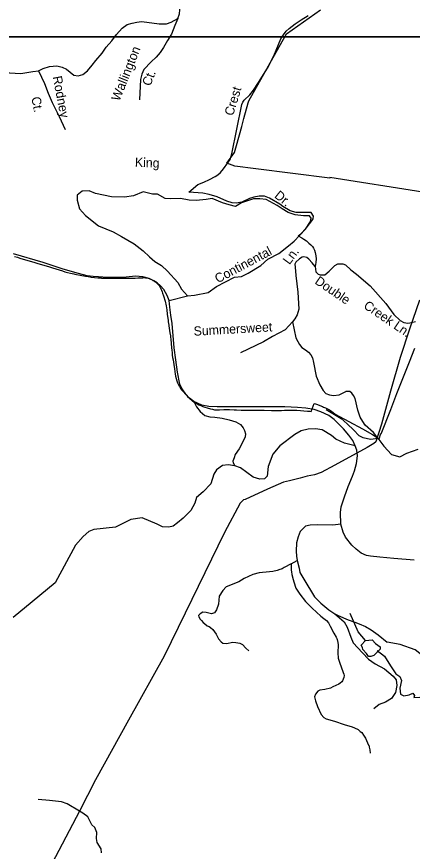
# Model space of a CAD drawing. Extents: x 884530 to 1028605, y 526725 to 653634.
# Drawn here: x 975807 to 978627, y 559825 to 565783 of the extents above; entities that cross this region are included whole.
import ezdxf

# ---------------------------------------------------------------- set-up
doc = ezdxf.new("R2010")
doc.units = 0
for name, color, linetype in [('Exist Boundary Political City Limit New', 7, 'Continuous'), ('Exist Hydrographic Creek Single Shore', 7, 'Continuous'), ('Exist Hydrographic Pond Under 1500 Sq Ft', 7, 'Continuous'), ('Exist Road Non-System Type 51', 7, 'Continuous'), ('Exist Road Non-System Type 51 Label', 7, 'Continuous'), ('Exist Road Primary NC Attributed', 7, 'Continuous'), ('Exist Road Secondary Type 51 Attributed', 7, 'Continuous'), ('Exist Utilities Electrical Transmission Line', 7, 'Continuous'), ('Map Preparation Boundary City Limit Buffer Line', 7, 'Continuous'), ('Map Preparation Inset Cut Line', 7, 'Continuous')]:
    doc.layers.add(name, color=color, linetype=linetype)

msp = doc.modelspace()

# ---------------------------------------------------------------- linework, layer by layer
at = {"layer": 'Exist Boundary Political City Limit New'}
for points in [[(978702.8, 564529), (978038.9, 564635.1), (978038.2, 564630.7), (977510.9, 564697.6), (977362.9, 564716.3), (977304.8, 564738.1), (977359.5, 564814.3), (977373.2, 564863.8), (977410.9, 565000), (977426.3, 565055.8), (977457.1, 565166.9), (977461.1, 565181.3), (977721, 565643), (977730.4, 565659.7), (977972.6, 565832.6)], [(975791, 564071.8), (975812.6, 564065.3), (975829.7, 564060.1), (975936.2, 564027.4), (975957.9, 564020.9), (976032.5, 563998.5), (976062.6, 563989.2), (976132.4, 563967.7)], [(976132.4, 563967.7), (976150.8, 563962.2), (976169.7, 563957)], [(976169.7, 563957), (976190.1, 563951.9), (976212.8, 563946.6), (976219.8, 563945.2), (976233.1, 563942.4), (976260, 563937.2), (976296.7, 563930.2), (976314.9, 563927.1), (976337.2, 563924.1), (976361.2, 563921.4), (976385.5, 563919.1), (976408.8, 563917.4), (976412.1, 563917.2), (976426.5, 563916.4), (976443.4, 563915.8), (976460.8, 563915.5), (976499.8, 563915.7), (976564, 563916.9), (976573.2, 563917), (976596.1, 563917.2), (976630.1, 563917.1), (976650.2, 563917.2), (976670.8, 563917.6), (976691, 563918.5), (976705.1, 563919.4), (976716, 563919.9), (976724.6, 563919.6), (976732.6, 563918.5), (976743.4, 563915.6), (976751.6, 563912.7), (976759.8, 563909.4), (976766.9, 563906.2), (976773.1, 563903.2), (976778.1, 563900.5), (976783.6, 563897.1), (976789.9, 563892.6), (976797.4, 563886.6), (976805.1, 563880.1), (976811.8, 563873.9), (976817.5, 563868), (976821.7, 563863), (976825.3, 563857.9), (976829.2, 563850.9), (976834, 563840.9), (976838.7, 563829.6), (976842.8, 563819.1), (976846.3, 563809.2), (976852.9, 563789.2), (976865.7, 563751.8), (976871.9, 563718.6), (976874.2, 563704.5), (976876.3, 563690.1), (976880.1, 563659.5), (976885.9, 563613.2), (976887.4, 563602.8), (976888.1, 563597.7), (976888.3, 563595.9), (976893.6, 563559.6), (976898.7, 563526.4), (976902.2, 563504.8), (976903.6, 563495.1), (976905.1, 563479.8), (976910.6, 563418.9), (976912.3, 563401.1), (976914.1, 563384.2), (976916.1, 563367.5), (976918.4, 563350.5), (976921, 563332.6), (976929, 563283.2), (976930.8, 563270.7), (976933.1, 563248.2), (976935.6, 563232.8), (976939, 563216.6), (976943.2, 563199.9), (976948.3, 563183.2), (976953.6, 563169.1), (976959.9, 563155.2), (976967.2, 563141.9), (976975.6, 563129.1), (976984.8, 563116.9), (976992.9, 563107.1), (977012.1, 563085.6), (977016.3, 563080.4), (977023.8, 563071.9), (977024.8, 563071), (977072.1, 563032.1), (977080.2, 563026.6), (977092.7, 563019.1), (977105.8, 563012.3), (977119.1, 563006.4), (977132.8, 563001.1), (977148.2, 562995.8), (977163.5, 562990.9), (977189.2, 562983.4), (977201.5, 562979.9), (977217.9, 562977.4), (977235.4, 562976.9), (977252.1, 562977.2), (977282.5, 562978.3), (977297.2, 562978.4)], [(977297.2, 562978.4), (977310.9, 562978.1), (977324.6, 562977.6), (977356.1, 562975.9), (977373.3, 562975.2), (977406.4, 562974.2), (977432.2, 562973.9), (977496.2, 562974.6), (977528.6, 562974.7), (977571.6, 562973.9), (977624.4, 562972.5), (977657.9, 562971.9), (977671.4, 562971.9), (977684.6, 562972.2), (977695, 562972.6), (977717.1, 562973.4), (977742.3, 562974.1), (977750.8, 562974.3), (977764.6, 562974.3), (977790.9, 562973.5), (977805.1, 562972.7), (977880.9, 562967.8), (977896.1, 562966.6), (977905.7, 562965.4), (977927.4, 563021.9), (977938.1, 563018.5), (977951.6, 563013.5), (977979.2, 563002.3), (977987.1, 562999.1), (977994.2, 562996.1), (978008.2, 562989.9), (978021.8, 562983.2), (978035.9, 562975.3), (978051.1, 562965.6), (978063.7, 562956.7), (978075.4, 562947.9), (978077.8, 562946.1), (978271.1, 562840.1), (978343.3, 562800.5), (978390.7, 562769.9), (978403.2, 562807.2), (978404.9, 562804.7), (978473.4, 562978.9), (978518.1, 563092.7), (978607.1, 563319.5), (978645.4, 563417.1)]]:
    msp.add_lwpolyline(points, dxfattribs=at)
at = {"layer": 'Exist Hydrographic Creek Single Shore'}
for points in [[(978293.9, 561328.5), (978241, 561392.5), (978183.7, 561522.6)], [(978377.7, 561257.9), (978428.4, 561218.2), (978472.5, 561149.8), (978510, 561092.4), (978538.6, 561072.6), (978549.7, 561043.9), (978538.6, 560988.8), (978543, 560946.8), (978567.3, 560933.6), (978604.8, 560942.4), (978631.2, 560953.5), (978642.2, 560938), (978637.8, 560922.6), (978677.5, 560924.8), (978706.2, 560920.4), (978732.6, 560924.8)], [(976410.3, 559812.6), (976409.3, 559842.6), (976380.6, 559887.6), (976375.5, 559915.8), (976378.7, 559959.8), (976364.4, 559993.6), (976342.4, 560014.4), (976313.8, 560070.3), (976278.7, 560096.3), (976255.3, 560111.9), (976166.9, 560162.6), (976125.4, 560176.9), (976039.6, 560188.5), (975959, 560194.7)]]:
    msp.add_lwpolyline(points, dxfattribs=at)
at = {"layer": 'Exist Hydrographic Pond Under 1500 Sq Ft'}
msp.add_lwpolyline([(978293.9, 561328.5), (978340.2, 561335.1), (978364.5, 561308.6), (978397.5, 561284.4), (978397.5, 561266.7), (978384.3, 561253.5), (978353.4, 561222.6), (978331.4, 561216), (978316, 561216), (978300.5, 561235.8), (978274.1, 561264.5), (978271.9, 561279.9), (978263.1, 561295.4)], close=True, dxfattribs=at)
at = {"layer": 'Exist Road Non-System Type 51'}
msp.add_line((977763.8, 561876.7), (977806.7, 561900.1), dxfattribs=at)
for points in [[(976956.6, 565769), (976967.1, 565802.6), (976970.1, 565830.9), (976967.5, 565872.9), (976961.5, 565914.6), (976964, 565933.8), (976970.5, 565950.4), (976982.4, 565968.3), (977033.1, 566001.1), (977075.1, 566013.5), (977140.2, 566026.1), (977202.2, 566043.9), (977234.7, 566060.7), (977262.6, 566078.6), (977289.5, 566105.4), (977324.2, 566149.7), (977333.4, 566174), (977334.2, 566194.9), (977336.8, 566235.2)], [(977033, 564530.3), (977097.6, 564584.9), (977141.5, 564602.7), (977180.1, 564620.4), (977220.9, 564642.4), (977240.7, 564654.9), (977259.6, 564670.6), (977280.5, 564696.7), (977312.8, 564738.5), (977328.5, 564763.6), (977341.7, 564802.8), (977412.8, 565156.9), (977418.8, 565173.6), (977429.6, 565187.9), (977468.8, 565226), (977495.3, 565258.9), (977531, 565312.6), (977594, 565414.3), (977640.5, 565502.5), (977690.6, 565624.1), (977708, 565653), (977728.7, 565678.9), (977748.9, 565697.9), (977791.9, 565732.5), (977834.7, 565761.1), (977886, 565792.1)], [(975962.1, 565396.5), (975995.4, 565411.9), (976039.7, 565427.1), (976091.6, 565431.7), (976129.7, 565422.6), (976161.8, 565407.3), (976213.7, 565366.1), (976244, 565360.8), (976277.8, 565369.1), (976311.4, 565396.6), (976344.8, 565437.4), (976370, 565471), (976415.2, 565523.4), (976444.5, 565565.4), (976484.4, 565611.6), (976517.9, 565654.6), (976559.1, 565700), (976594.9, 565726.8), (976628.7, 565736.6), (976662.8, 565743.8), (976697.4, 565748), (976735.1, 565743.8), (976821.2, 565732.2), (976875.1, 565732.8), (976907.9, 565744.7), (976956.6, 565769)], [(976956.6, 565769), (976934.7, 565720.8), (976910.9, 565658.3), (976881, 565613.5), (976853, 565562.3), (976828.5, 565526.6), (976801, 565494.4), (976764.8, 565461.4), (976714.1, 565404.8), (976699.5, 565372.3), (976690.2, 565333.3), (976681.6, 565189.8)], [(975576.1, 565597.5), (975635.7, 565503.7), (975661.1, 565445.4), (975711.5, 565398.1), (975755.8, 565381.4), (975836, 565376.4), (975920.8, 565392.6), (975962.1, 565396.5)], [(975962.1, 565396.5), (976004.9, 565305.2), (976030.9, 565237.8), (976059.9, 565170.6), (976085.6, 565118.4), (976109.8, 565069.9), (976151.8, 564977.8)], [(977025.2, 563791.2), (977075.1, 563795.1), (977172.5, 563814.6), (977231, 563857.6), (977359.6, 563923.9), (977410.3, 563927.8), (977457.1, 563951.2), (977546.8, 564005.8), (977597.4, 564052.6), (977675.4, 564091.6), (977745.6, 564146.2), (977784.6, 564181.3), (977866.4, 564267.1), (977901.5, 564321.8), (977905.4, 564345.2), (977893.7, 564360.8), (977882, 564360.8), (977850.8, 564360.8), (977792.4, 564368.6), (977741.7, 564384.2), (977698.8, 564411.5), (977663.7, 564434.9), (977585.7, 564477.8), (977539, 564481.7), (977496.1, 564481.7), (977410.3, 564454.4), (977367.4, 564427.1), (977320.7, 564438.8), (977273.9, 564454.4), (977199.8, 564485.6), (977156.9, 564477.8), (977086.8, 564470), (977036.1, 564473.9), (976973.7, 564485.6), (976903.5, 564481.7), (976864.5, 564485.6), (976810, 564516.8), (976774.9, 564516.8), (976708.6, 564532.4), (976638.4, 564505.1), (976576.1, 564493.4), (976482.5, 564497.3), (976369.5, 564520.7), (976323.5, 564540.2), (976272.8, 564536.3), (976237.7, 564509), (976237.7, 564473.9), (976253.3, 564411.5), (976296.2, 564364.7), (976389.7, 564290.6), (976495, 564247.6), (976553.5, 564212.5), (976643.1, 564161.8), (976709.4, 564111.1), (976752.3, 564068.2), (976792.4, 564035.6), (976838, 564005.8), (976880.9, 563966.8), (976955, 563884.9), (976982.3, 563838.1), (977025.2, 563791.2)], [(977813.6, 564218.7), (977832.1, 564232.3), (977870.9, 564273.1), (977911.8, 564324.6), (977920.5, 564340), (977923.5, 564359.8), (977907, 564384.1), (977799.6, 564385.3), (977755.9, 564396.2), (977703.2, 564428.6), (977681.7, 564443.9), (977609.6, 564487.3), (977574, 564500.4), (977536.4, 564502), (977497.4, 564494.9), (977465.4, 564484.2), (977412.8, 564459.6), (977370.6, 564450.6), (977343.7, 564453.7), (977304.3, 564465.4), (977236.6, 564496.5), (977177.8, 564513), (977134.1, 564521.8), (977033, 564530.3)], [(977813.6, 564218.7), (977840.2, 564204.8), (977855.1, 564195.6), (977872.5, 564182.4), (977890.6, 564166.7), (977905, 564153.4), (977915.7, 564141.9), (977923, 564130.6), (977929.8, 564115.6), (977935.4, 564099.4), (977940.4, 564076.1), (977941.8, 564053.4), (977940.1, 564028.8), (977933.7, 563999.7)], [(977933.7, 563999.7), (977912.7, 564026.5), (977890.4, 564052.6), (977875.6, 564064), (977854.6, 564069.4), (977842.8, 564066.4), (977822.3, 564055.2), (977797.5, 564030.9), (977790.9, 564015.9), (977792, 563993.8), (977798, 563934.2), (977810.2, 563816.7), (977817.7, 563694.3), (977811.8, 563671.8), (977807.2, 563653.4), (977790.4, 563625.9), (977773.6, 563603.4)], [(977933.7, 563999.7), (977939.2, 563961.5), (977956.8, 563943.9), (977970.3, 563938.9), (978002.5, 563940.3), (978034.2, 563966.2), (978075.1, 564007.1), (978096.2, 564019.5), (978132.4, 564017.8), (978151.5, 564010.9), (978188.5, 563976.8), (978229.6, 563945.8), (978327.5, 563861.5), (978439.5, 563735.2), (978495.9, 563655.7), (978541, 563613.4), (978568.2, 563599.7), (978596.1, 563595.4), (978610.7, 563596.3), (978651.2, 563607.9)], [(976892.7, 563757.4), (977025.2, 563791.2)], [(977773.6, 563603.4), (977721.8, 563548.1), (977629.6, 563498.6), (977566.2, 563462.1), (977402.8, 563383.3)], [(977773.6, 563603.4), (977797.5, 563491.1), (977810, 563465), (977822.6, 563442.1), (977840.4, 563422.2), (977865.4, 563405.5), (977886.4, 563388.8), (977904.9, 563367.9), (977915.5, 563346.6), (977921.7, 563314.6), (977941.6, 563216.9), (977967.8, 563155.8), (977991.9, 563114), (978011.7, 563093.1), (978035.8, 563082.7), (978065, 563077.4), (978104.7, 563082.7), (978153.6, 563107.4)], [(978381.8, 562772.9), (978350.1, 562813.6), (978292.2, 562867.4), (978275.6, 562893.3), (978256, 562924.3), (978239.4, 562975), (978220.8, 563057.7), (978207.4, 563077.4), (978196, 563095), (978182.6, 563106.3), (978168.1, 563107.4), (978153.6, 563107.4)], [(978012.5, 562977.6), (978121.1, 562915.5), (978163.4, 562876.2), (978211, 562830.7), (978246.2, 562793.5), (978274.1, 562779), (978332, 562767.6), (978381.8, 562772.9), (978425, 562717.5), (978478.8, 562657.5), (978538.8, 562640.9), (978587.4, 562666.8), (978670.1, 562695.7)], [(978220.3, 562718.8), (978144.3, 562738.2), (978081.2, 562767.1), (978052.3, 562791.9), (977985.1, 562834.3), (977936.4, 562841.6), (977884, 562838.1), (977836, 562825.9), (977790.5, 562800.5), (977682.2, 562719.2), (977632.4, 562660.7), (977600.1, 562570.6), (977591.4, 562503.3), (977573, 562484.1), (977539.6, 562482.3), (977492.9, 562495.1), (977403, 562562.3), (977361.5, 562575.9)], [(978118.6, 562160), (978061.4, 562152.2), (977952.3, 562156.1), (977899, 562153.5), (977865.2, 562145.7), (977827.5, 562108.1), (977814.5, 562069.1), (977801.5, 562026.2), (977798.9, 561966.4), (977801.5, 561932.6), (977806.7, 561900.1)], [(977763.8, 561876.7), (977714.8, 561850.2), (977698.4, 561841), (977692.4, 561839.1), (977682.3, 561835.5), (977664.2, 561830), (977631.9, 561823.1), (977609.8, 561819.9), (977535.4, 561812.4), (977490.9, 561799.9), (977460.5, 561787.1), (977428, 561772.2), (977391.1, 561749.5), (977299.3, 561711.7), (977277.3, 561685.7), (977249.4, 561646.4), (977246.1, 561589.5), (977231.8, 561549.2), (977217.5, 561527.1), (977196.7, 561520.6), (977156.4, 561528.4), (977133, 561531), (977114.8, 561520.6), (977102.6, 561507.3), (977104.4, 561499.3), (977113.7, 561482.9), (977123.5, 561472.5), (977137, 561458), (977144.6, 561449.8), (977164.1, 561435), (977178, 561430.5), (977187.7, 561422.3), (977205.2, 561407.6), (977228.1, 561374.9), (977245.1, 561342.2), (977264.2, 561319.6), (977275.8, 561311.1), (977303.8, 561308.2), (977344.2, 561316.8), (977370.2, 561315.8), (977398.1, 561310.9), (977417.7, 561300.3), (977440.8, 561275.4), (977462.2, 561254.6)], [(977763.8, 561876.7), (977764.3, 561832.6), (977765.8, 561818.6), (977769.2, 561800.3), (977777.9, 561764.1), (977783.4, 561747.8), (977797.9, 561703.3), (977824.4, 561660.4), (977866.6, 561606.9), (977913, 561559.2), (977975.1, 561503.1), (977996.4, 561486.2), (978015.9, 561471.6), (978029.3, 561455.2), (978042.7, 561430.7), (978068.9, 561381.8), (978083.9, 561353.2), (978089.5, 561344.9), (978091.4, 561336.9), (978096.5, 561314.8), (978098, 561298.7), (978096, 561240.8), (978098.7, 561202.5), (978107.7, 561174.3), (978135.2, 561101.3), (978138.8, 561089.1), (978140.4, 561079), (978139.9, 561065), (978135.5, 561053.1), (978129.2, 561041.4), (978124.9, 561033.5), (978112.5, 561026), (978102.4, 561018.4), (978061.5, 560997.8), (978043.4, 560990.4), (978003, 560979.8), (977968.8, 560974.9), (977954.5, 560967.3), (977937.7, 560945.9), (977931.1, 560926.2), (977936.1, 560899.9), (977950.7, 560859.4), (977978.7, 560800.4), (977996.1, 560779.9), (978013.8, 560771.3), (978073.2, 560753.1), (978140.4, 560730.7), (978197.8, 560712.8), (978215.7, 560706.2), (978241.2, 560693.3), (978256.8, 560680.8), (978268.4, 560672.3), (978279.9, 560653.9), (978293, 560631.4), (978315.4, 560582.8), (978319.1, 560576.5), (978321, 560568.4), (978324.1, 560548.4), (978327.5, 560526.3)], [(977806.7, 561900.1), (977819.7, 561845.5), (977826.2, 561815.6), (977854.8, 561767.6), (977929.7, 561640.6), (977976.1, 561595.1), (978032.6, 561549.1), (978075.7, 561520.4)], [(978075.7, 561520.4), (978141.8, 561463), (978163.9, 561425.5), (978188.1, 561352.7), (978205.7, 561313), (978271.9, 561242.4), (978314.2, 561195.7), (978362.2, 561163.2), (978428.4, 561127.7), (978490.1, 561074.8), (978512.2, 561048.3), (978516.6, 561008.6), (978507.8, 560957.9), (978479.1, 560916), (978436.3, 560890.3), (978392.1, 560872.1), (978353.4, 560841)], [(978075.7, 561520.4), (978099.2, 561508.8), (978170.2, 561476.3), (978217.7, 561460.6), (978249.3, 561449.5), (978292.7, 561430.1), (978333.8, 561406.6), (978384.7, 561370.8), (978448.9, 561318.5)], [(979450.5, 560675.5), (979376.4, 560712.3), (979349.1, 560750), (979323.1, 560794.2), (979285.4, 560813.7), (979140.5, 560805.7), (979083.2, 560852), (979067.7, 560893.9), (979061.1, 560944.6), (979028.1, 560979.9), (978933.3, 561048.3), (978818.6, 561141), (978726, 561200.5), (978648.9, 561262.3), (978540.8, 561299.8), (978448.9, 561318.5)]]:
    msp.add_lwpolyline(points, dxfattribs=at)
at = {"layer": 'Exist Road Primary NC Attributed'}
for points in [[(977069.1, 563034.8), (977038.1, 563059.7), (977012.1, 563087.7), (976985.2, 563125), (976969.7, 563159.1), (976953.8, 563245), (976940.3, 563333.4), (976929.9, 563419.2), (976914.6, 563593.3), (976905.6, 563652.4), (976897.9, 563709.8), (976892.7, 563757.4), (976880.3, 563793.6), (976854.5, 563834.8), (976831.3, 563861.6), (976807.9, 563882.5), (976785.2, 563897), (976750, 563913.6), (976705.6, 563924.9), (976654.4, 563929.6), (976587.2, 563923.4), (976455, 563922.1), (976388.6, 563926.4), (976351.1, 563928.2), (976309.1, 563932.5), (976247.1, 563950), (976137.9, 563980.2), (975994.7, 564027.8), (975784, 564090.8)], [(978220.3, 562718.8), (978202.7, 562758.3), (978174.8, 562795.6), (978137.6, 562841.1), (978069.4, 562907.2), (978032.7, 562935.7), (977974.7, 562962.6), (977926.7, 562977.6), (977869.3, 562988.4), (977808.9, 562992.8), (977719.4, 562996.7), (977647.8, 562997.6), (977461.2, 562997.7), (977235, 562996.8), (977176.5, 562999), (977126.7, 563008.6), (977069.1, 563034.8)], [(978641.6, 561904), (978496.1, 561914.4), (978396.6, 561923.4), (978329.4, 561932.4), (978301.2, 561936.5), (978263.5, 561952.1), (978227.1, 561980.7), (978195.3, 562009.3), (978151.7, 562066.8), (978135, 562103.3), (978118.6, 562160), (978114.6, 562242.7), (978121.2, 562283.5), (978143.3, 562356.3), (978170.6, 562429.1), (978200.5, 562501.8), (978215.7, 562540.6), (978230.1, 562592.3), (978237.7, 562647.1), (978230.8, 562688.2), (978220.3, 562718.8)]]:
    msp.add_lwpolyline(points, dxfattribs=at)
at = {"layer": 'Exist Road Secondary Type 51 Attributed'}
for points in [[(977069.1, 563034.8), (977088.6, 562997.7), (977115.5, 562963.5), (977147.3, 562936.6), (977184, 562926.8), (977218.2, 562924.3), (977272, 562917), (977321, 562904.8), (977369.9, 562890.1), (977401.7, 562870.6), (977421.3, 562848.6), (977431.1, 562829), (977438.4, 562804.5), (977436, 562782.5), (977413.9, 562738.5), (977391.9, 562697), (977365, 562657.8), (977357.7, 562633.4), (977347.9, 562608.9), (977350.3, 562596.7), (977361.5, 562575.9)], [(977361.5, 562575.9), (977315.4, 562584.2), (977273.8, 562578.2), (977231.5, 562548.3), (977211.4, 562516.9), (977189.6, 562449.1), (977137.2, 562390.6), (977088.4, 562349.3), (977076, 562310.6), (977047.2, 562258.1), (976993.9, 562203.9), (976953.8, 562169), (976923.2, 562145.4), (976891.7, 562137.5), (976845.4, 562141.9), (976807, 562160.2), (976702.2, 562205.7), (976619.4, 562193.1), (976510.2, 562139.4), (976355.4, 562122.2), (976321.4, 562107.3), (976280.3, 562072.4), (976226.9, 562010.6), (976081.7, 561741.6), (975917.8, 561605.5), (975781.6, 561493.3)]]:
    msp.add_lwpolyline(points, dxfattribs=at)
at = {"layer": 'Exist Utilities Electrical Transmission Line'}
msp.add_lwpolyline([(978679.4, 563759.6), (978607.1, 563551.2), (978539.9, 563349.6), (978470.8, 563108.9), (978406.6, 562875), (978368.3, 562748.3), (978353.8, 562736.8), (978304.8, 562706.6), (978074.2, 562580.4), (977978.5, 562527.7), (977929.8, 562511.3), (977877.6, 562503.1), (977826.9, 562489), (977752.3, 562469.5), (977707.9, 562458.9), (977594.1, 562410.8), (977435.5, 562336.4), (977423.3, 562332.7), (977400.6, 562309.5), (977287.2, 562101.3), (977008.3, 561525.8), (976857.6, 561217.8), (976604.8, 560761.7), (976367.7, 560334.1), (976255.3, 560111.9), (975935, 559503.7)], dxfattribs=at)
at = {"layer": 'Map Preparation Boundary City Limit Buffer Line'}
for points in [[(978702.8, 564529), (978038.9, 564635.1), (978038.2, 564630.7), (977510.9, 564697.6), (977362.9, 564716.3), (977304.8, 564738.1), (977359.5, 564814.3), (977373.2, 564863.8), (977410.9, 565000), (977426.3, 565055.8), (977457.1, 565166.9), (977461.1, 565181.3), (977721, 565643), (977730.4, 565659.7), (977972.6, 565832.6)], [(975791, 564071.8), (975812.6, 564065.3), (975829.7, 564060.1), (975936.2, 564027.4), (975957.9, 564020.9), (976032.5, 563998.5), (976062.6, 563989.2), (976132.4, 563967.7)], [(976132.4, 563967.7), (976150.8, 563962.2), (976169.7, 563957)], [(976169.7, 563957), (976190.1, 563951.9), (976212.8, 563946.6), (976219.8, 563945.2), (976233.1, 563942.4), (976260, 563937.2), (976296.7, 563930.2), (976314.9, 563927.1), (976337.2, 563924.1), (976361.2, 563921.4), (976385.5, 563919.1), (976408.8, 563917.4), (976412.1, 563917.2), (976426.5, 563916.4), (976443.4, 563915.8), (976460.8, 563915.5), (976499.8, 563915.7), (976564, 563916.9), (976573.2, 563917), (976596.1, 563917.2), (976630.1, 563917.1), (976650.2, 563917.2), (976670.8, 563917.6), (976691, 563918.5), (976705.1, 563919.4), (976716, 563919.9), (976724.6, 563919.6), (976732.6, 563918.5), (976743.4, 563915.6), (976751.6, 563912.7), (976759.8, 563909.4), (976766.9, 563906.2), (976773.1, 563903.2), (976778.1, 563900.5), (976783.6, 563897.1), (976789.9, 563892.6), (976797.4, 563886.6), (976805.1, 563880.1), (976811.8, 563873.9), (976817.5, 563868), (976821.7, 563863), (976825.3, 563857.9), (976829.2, 563850.9), (976834, 563840.9), (976838.7, 563829.6), (976842.8, 563819.1), (976846.3, 563809.2), (976852.9, 563789.2), (976865.7, 563751.8), (976871.9, 563718.6), (976874.2, 563704.5), (976876.3, 563690.1), (976880.1, 563659.5), (976885.9, 563613.2), (976887.4, 563602.8), (976888.1, 563597.7), (976888.3, 563595.9), (976893.6, 563559.6), (976898.7, 563526.4), (976902.2, 563504.8), (976903.6, 563495.1), (976905.1, 563479.8), (976910.6, 563418.9), (976912.3, 563401.1), (976914.1, 563384.2), (976916.1, 563367.5), (976918.4, 563350.5), (976921, 563332.6), (976929, 563283.2), (976930.8, 563270.7), (976933.1, 563248.2), (976935.6, 563232.8), (976939, 563216.6), (976943.2, 563199.9), (976948.3, 563183.2), (976953.6, 563169.1), (976959.9, 563155.2), (976967.2, 563141.9), (976975.6, 563129.1), (976984.8, 563116.9), (976992.9, 563107.1), (977012.1, 563085.6), (977016.3, 563080.4), (977023.8, 563071.9), (977024.8, 563071), (977072.1, 563032.1), (977080.2, 563026.6), (977092.7, 563019.1), (977105.8, 563012.3), (977119.1, 563006.4), (977132.8, 563001.1), (977148.2, 562995.8), (977163.5, 562990.9), (977189.2, 562983.4), (977201.5, 562979.9), (977217.9, 562977.4), (977235.4, 562976.9), (977252.1, 562977.2), (977282.5, 562978.3), (977297.2, 562978.4)], [(977297.2, 562978.4), (977310.9, 562978.1), (977324.6, 562977.6), (977356.1, 562975.9), (977373.3, 562975.2), (977406.4, 562974.2), (977432.2, 562973.9), (977496.2, 562974.6), (977528.6, 562974.7), (977571.6, 562973.9), (977624.4, 562972.5), (977657.9, 562971.9), (977671.4, 562971.9), (977684.6, 562972.2), (977695, 562972.6), (977717.1, 562973.4), (977742.3, 562974.1), (977750.8, 562974.3), (977764.6, 562974.3), (977790.9, 562973.5), (977805.1, 562972.7), (977880.9, 562967.8), (977896.1, 562966.6), (977905.7, 562965.4), (977927.4, 563021.9), (977938.1, 563018.5), (977951.6, 563013.5), (977979.2, 563002.3), (977987.1, 562999.1), (977994.2, 562996.1), (978008.2, 562989.9), (978021.8, 562983.2), (978035.9, 562975.3), (978051.1, 562965.6), (978063.7, 562956.7), (978075.4, 562947.9), (978077.8, 562946.1), (978271.1, 562840.1), (978343.3, 562800.5), (978390.7, 562769.9), (978403.2, 562807.2), (978404.9, 562804.7), (978473.4, 562978.9), (978518.1, 563092.7), (978607.1, 563319.5), (978645.4, 563417.1)]]:
    msp.add_lwpolyline(points, dxfattribs=at)
at = {"layer": 'Map Preparation Inset Cut Line'}
for points in [[(985850.1, 565640.1), (985850.1, 581125.7), (1003401.7, 581125.7), (1003401.7, 608590.9), (929019.7, 608590.9), (929019.7, 565640.1)], [(1000725.2, 565640.1), (964100.1, 565640.1), (964100.1, 551156.3), (1000725.2, 551156.3)]]:
    msp.add_lwpolyline(points, close=True, dxfattribs=at)

# ---------------------------------------------------------------- texts
at = {"layer": 'Exist Road Non-System Type 51 Label'}
for s, height, rotation, p in [('Wallington', 65.62, 68.20498, (976538.8, 565174.7)), ('Ct.', 65.62, 68.20498, (976758.5, 565282.4)), ('Rodney', 65.62, 280.67331, (976062.9, 565353.7)), ('Crest', 65.62, 72.97664, (977348.5, 565070.6)), ('Ct.', 65.62, 280.67331, (975910.5, 565205.7)), ('King', 65.62, 357.9169, (976648.4, 564711.6)), ('Dr.', 65.62, 321.17132, (977639.1, 564496.4)), ('Continental', 65.617, 28.10544, (977240.6, 563878.4)), ('Ln.', 65.62, 53.7871, (977751.5, 564007.8)), ('Double', 65.62, 325.69122, (977926.9, 563881.3)), ('Creek Ln.', 65.62, 325.69122, (978274.7, 563706.3)), ('Summersweet', 65.617, 3.1894, (977070, 563505.1))]:
    msp.add_text(s, height=height, rotation=rotation, dxfattribs=at).set_placement(p)

doc.saveas('drawing.dxf')
